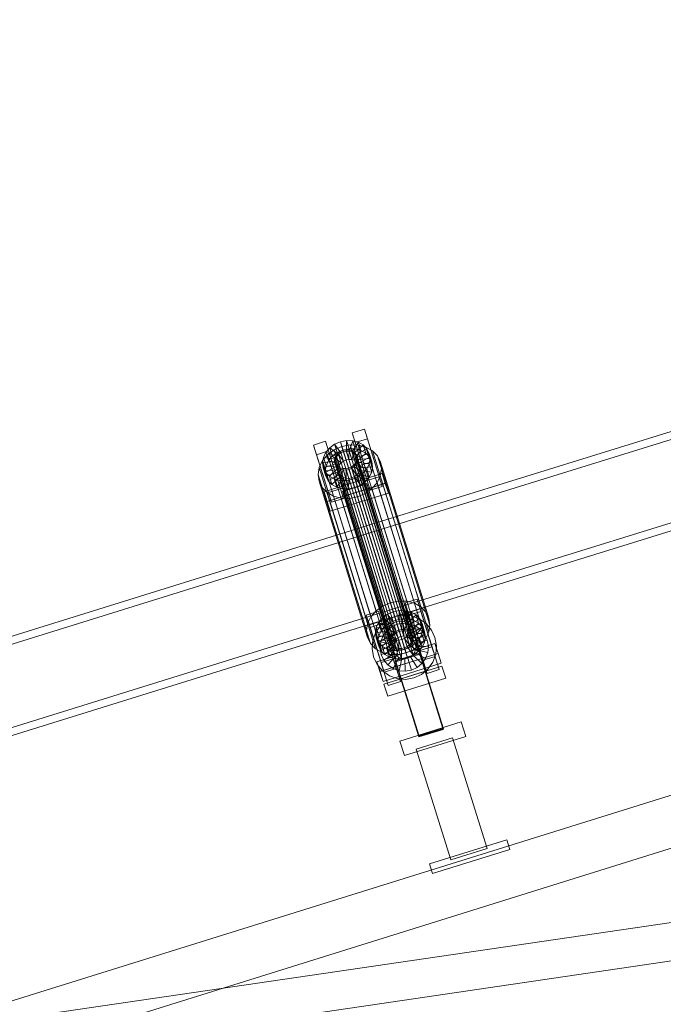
# Model space of a CAD drawing. Header units: millimetres. Extents: x -1970 to 61924, y -58230 to 6847.
# Tile 645 of 656: x 21695 to 22203, y 2329 to 3106. Entities that reach past the tile are written whole.
import ezdxf

# ---------------------------------------------------------------- set-up
doc = ezdxf.new("R2010")
doc.units = ezdxf.units.MM
doc.layers.add('COTAS_P', color=1, linetype='Continuous', lineweight=0)
doc.layers.add('lateral_C02', color=7, linetype='Continuous', lineweight=0)
doc.dimstyles.new('R19_100', dxfattribs={"dimtxt": 250, "dimasz": 150, "dimexe": 150, "dimexo": 80, "dimgap": 100, "dimtad": 1, "dimtih": 1, "dimtoh": 1, "dimdsep": 46, "dimcen": 0.09, "dimadec": 0, "dimazin": 0, "dimtfac": 1, "dimtdec": 4, "dimtofl": 0, "dimtmove": 0, "dimatfit": 3, "dimfxl": 1, "dimtolj": 1, "dimtzin": 0, "dimarcsym": 0})

# ---------------------------------------------------------------- blocks, each defined once
blk = doc.blocks.new('DIM_R26_4')
at = {"layer": 'COTAS_P'}
for p, q in [((15248.37, 1279.09), (24311.82, 4109.09)), ((24311.82, 4109.09), (24155.23, 4107.34)), ((24311.82, 4109.09), (24182.05, 4021.43)), ((24580.07, 3250), (24311.82, 4109.09)), ((15248.37, 1279.09), (15378.14, 1366.76)), ((15248.37, 1279.09), (15404.97, 1280.85)), ((15516.62, 420), (15248.37, 1279.09))]:
    blk.add_line(p, q, dxfattribs=at)
blk.add_text('9495 P', height=250, rotation=17.34062, dxfattribs=at).set_placement((19750.29, 2789.55))

msp = doc.modelspace()

# ---------------------------------------------------------------- linework, layer by layer
at = {"layer": 'lateral_C02'}
for p, q in [((22541.592, 2884.136), (21968.557, 2706.282)), ((21970.336, 2700.552), (22543.371, 2878.406)), ((21988.96, 2640.547), (22561.995, 2818.4)), ((22563.773, 2812.67), (21990.738, 2634.816)), ((21957.23, 2779.726), (21966.775, 2782.707)), ((21966.775, 2782.707), (21969.156, 2775.037)), ((21978.526, 2745.184), (21966.775, 2782.707)), ((21959.61, 2772.057), (21957.23, 2779.726)), ((21957.23, 2779.726), (21968.981, 2742.204)), ((21969.156, 2775.037), (21959.61, 2772.057)), ((21969.156, 2775.037), (21980.906, 2737.515)), ((21926.684, 2770.188), (21936.23, 2773.169)), ((21929.065, 2762.519), (21926.684, 2770.188)), ((21926.684, 2770.188), (21938.435, 2732.666)), ((21936.23, 2773.169), (21938.61, 2765.5)), ((21947.98, 2735.646), (21936.23, 2773.169)), ((21936.417, 2764.418), (21939.434, 2767.951)), ((21939.434, 2767.951), (21943.344, 2770.801)), ((21946.327, 2762.672), (21939.434, 2767.951)), ((21939.434, 2767.951), (21941.474, 2761.378)), ((21942.969, 2766.375), (21949.033, 2769.011)), ((21943.344, 2770.801), (21947.879, 2772.773)), ((21948.179, 2764.022), (21943.344, 2770.801)), ((21943.344, 2770.801), (21945.384, 2764.227)), ((21947.879, 2772.773), (21952.732, 2773.732)), ((21950.327, 2764.956), (21947.879, 2772.773)), ((21947.879, 2772.773), (21949.919, 2766.199)), ((21949.033, 2769.011), (21955.52, 2770.294)), ((21949.033, 2769.011), (21987.287, 2645.756)), ((21954.772, 2767.159), (21949.919, 2766.199)), ((21949.987, 2766.051), (21952.286, 2766.506)), ((21952.286, 2766.506), (21954.578, 2766.45)), ((21952.286, 2766.506), (21996.661, 2623.53)), ((21952.626, 2765.41), (21952.732, 2773.732)), ((21952.732, 2773.732), (21957.571, 2773.614)), ((21952.732, 2773.732), (21954.772, 2767.159)), ((21954.772, 2767.159), (21954.666, 2758.837)), ((21959.611, 2767.041), (21954.772, 2767.159)), ((21954.918, 2765.354), (21957.571, 2773.614)), ((21955.52, 2770.294), (21961.989, 2770.136)), ((21955.52, 2770.294), (21993.775, 2647.039)), ((21959.611, 2767.041), (21956.958, 2758.781)), ((21957.047, 2764.792), (21962.066, 2772.427)), ((21957.571, 2773.614), (21962.066, 2772.427)), ((21957.571, 2773.614), (21959.611, 2767.041)), ((21958.869, 2763.761), (21965.911, 2770.251)), ((21971.361, 2734.534), (21959.61, 2772.057)), ((21964.106, 2765.853), (21959.611, 2767.041)), ((21960.258, 2762.332), (21968.845, 2767.234)), ((21961.989, 2770.136), (21967.998, 2768.549)), ((21961.989, 2770.136), (22000.243, 2646.882)), ((21962.066, 2772.427), (21965.911, 2770.251)), ((21962.066, 2772.427), (21964.106, 2765.853)), ((21965.911, 2770.251), (21968.845, 2767.234)), ((21965.911, 2770.251), (21967.952, 2763.677)), ((21967.998, 2768.549), (21973.139, 2765.639)), ((21967.998, 2768.549), (22006.253, 2645.294)), ((21968.845, 2767.234), (21970.667, 2763.583)), ((21968.845, 2767.234), (21970.885, 2760.661)), ((21938.61, 2765.5), (21929.065, 2762.519)), ((21940.815, 2724.997), (21929.065, 2762.519)), ((21933.71, 2757.842), (21937.743, 2762.566)), ((21933.808, 2756.294), (21934.498, 2760.442)), ((21934.498, 2760.442), (21936.417, 2764.418)), ((21943.989, 2759.115), (21934.498, 2760.442)), ((21934.498, 2760.442), (21936.538, 2753.869)), ((21944.898, 2760.998), (21936.417, 2764.418)), ((21936.417, 2764.418), (21938.457, 2757.845)), ((21937.743, 2762.566), (21942.969, 2766.375)), ((21937.743, 2762.566), (21975.998, 2639.311)), ((21941.474, 2761.378), (21938.457, 2757.845)), ((21938.61, 2765.5), (21950.361, 2727.977)), ((21945.384, 2764.227), (21941.474, 2761.378)), ((21941.474, 2761.378), (21948.367, 2756.098)), ((21942.969, 2766.375), (21981.224, 2643.12)), ((21943.322, 2758.246), (21943.649, 2760.21)), ((21943.649, 2760.21), (21944.558, 2762.094)), ((21943.649, 2760.21), (21988.024, 2617.235)), ((21943.989, 2759.115), (21943.662, 2757.15)), ((21944.898, 2760.998), (21943.989, 2759.115)), ((21946.029, 2752.541), (21943.989, 2759.115)), ((21944.558, 2762.094), (21945.987, 2763.767)), ((21944.558, 2762.094), (21988.933, 2619.118)), ((21946.327, 2762.672), (21944.898, 2760.998)), ((21946.938, 2754.425), (21944.898, 2760.998)), ((21949.919, 2766.199), (21945.384, 2764.227)), ((21945.384, 2764.227), (21950.219, 2757.448)), ((21945.987, 2763.767), (21947.839, 2765.117)), ((21945.987, 2763.767), (21990.362, 2620.792)), ((21948.179, 2764.022), (21946.327, 2762.672)), ((21948.367, 2756.098), (21946.327, 2762.672)), ((21947.839, 2765.117), (21949.987, 2766.051)), ((21947.839, 2765.117), (21992.214, 2622.142)), ((21950.327, 2764.956), (21948.179, 2764.022)), ((21950.219, 2757.448), (21948.179, 2764.022)), ((21949.919, 2766.199), (21952.367, 2758.382)), ((21949.987, 2766.051), (21994.363, 2623.076)), ((21952.626, 2765.41), (21950.327, 2764.956)), ((21952.367, 2758.382), (21950.327, 2764.956)), ((21952.367, 2758.382), (21954.666, 2758.837)), ((21954.918, 2765.354), (21952.626, 2765.41)), ((21954.666, 2758.837), (21952.626, 2765.41)), ((21954.578, 2766.45), (21956.707, 2765.887)), ((21954.578, 2766.45), (21998.953, 2623.475)), ((21954.666, 2758.837), (21956.958, 2758.781)), ((21957.047, 2764.792), (21954.918, 2765.354)), ((21956.958, 2758.781), (21954.918, 2765.354)), ((21956.707, 2765.887), (21958.529, 2764.857)), ((21956.707, 2765.887), (22001.083, 2622.912)), ((21956.958, 2758.781), (21959.087, 2758.218)), ((21958.869, 2763.761), (21957.047, 2764.792)), ((21959.087, 2758.218), (21957.047, 2764.792)), ((21958.529, 2764.857), (21959.918, 2763.428)), ((21958.529, 2764.857), (22002.904, 2621.881)), ((21960.258, 2762.332), (21958.869, 2763.761)), ((21960.909, 2757.187), (21958.869, 2763.761)), ((21964.106, 2765.853), (21959.087, 2758.218)), ((21959.918, 2763.428), (21960.781, 2761.698)), ((21959.918, 2763.428), (22004.294, 2620.452)), ((21961.121, 2760.603), (21960.258, 2762.332)), ((21962.299, 2755.759), (21960.258, 2762.332)), ((21961.059, 2759.786), (21960.732, 2757.821)), ((21960.781, 2761.698), (21961.059, 2759.786)), ((22005.157, 2618.723), (21960.781, 2761.698)), ((21967.952, 2763.677), (21960.909, 2757.187)), ((21961.059, 2759.786), (22005.434, 2616.811)), ((21970.667, 2763.583), (21961.121, 2760.603)), ((21961.121, 2760.603), (21963.162, 2754.029)), ((21961.399, 2758.69), (21961.121, 2760.603)), ((21961.399, 2758.69), (21971.253, 2759.546)), ((21970.885, 2760.661), (21962.299, 2755.759)), ((21967.952, 2763.677), (21964.106, 2765.853)), ((21970.885, 2760.661), (21967.952, 2763.677)), ((21971.253, 2759.546), (21970.563, 2755.398)), ((21972.707, 2757.01), (21970.667, 2763.583)), ((21970.667, 2763.583), (21971.253, 2759.546)), ((21972.707, 2757.01), (21970.885, 2760.661)), ((21971.253, 2759.546), (21973.293, 2752.972)), ((21973.139, 2765.639), (21977.061, 2761.607)), ((21973.139, 2765.639), (22011.394, 2642.385)), ((21977.061, 2761.607), (21979.496, 2756.726)), ((21977.061, 2761.607), (22015.316, 2638.352)), ((21930.222, 2746.982), (21931.144, 2752.527)), ((21931.144, 2752.527), (21933.71, 2757.842)), ((21931.144, 2752.527), (21969.399, 2629.272)), ((21933.71, 2757.842), (21971.964, 2634.588)), ((21943.662, 2757.15), (21933.808, 2756.294)), ((21933.808, 2756.294), (21935.848, 2749.721)), ((21934.394, 2752.257), (21933.808, 2756.294)), ((21943.939, 2755.238), (21934.394, 2752.257)), ((21934.394, 2752.257), (21936.434, 2745.684)), ((21936.216, 2748.606), (21934.394, 2752.257)), ((21936.538, 2753.869), (21935.848, 2749.721)), ((21944.802, 2753.508), (21936.216, 2748.606)), ((21938.457, 2757.845), (21936.538, 2753.869)), ((21936.538, 2753.869), (21946.029, 2752.541)), ((21938.457, 2757.845), (21946.938, 2754.425)), ((21946.192, 2752.079), (21939.149, 2745.59)), ((21948.014, 2751.049), (21942.995, 2743.413)), ((21943.599, 2756.333), (21943.322, 2758.246)), ((21943.322, 2758.246), (21987.697, 2615.27)), ((21944.462, 2754.604), (21943.599, 2756.333)), ((21943.599, 2756.333), (21987.975, 2613.358)), ((21945.702, 2750.576), (21943.662, 2757.15)), ((21943.662, 2757.15), (21943.939, 2755.238)), ((21945.98, 2748.664), (21943.939, 2755.238)), ((21943.939, 2755.238), (21944.802, 2753.508)), ((21945.852, 2753.175), (21944.462, 2754.604)), ((21944.462, 2754.604), (21988.838, 2611.628)), ((21946.843, 2746.935), (21944.802, 2753.508)), ((21944.802, 2753.508), (21946.192, 2752.079)), ((21945.702, 2750.576), (21946.029, 2752.541)), ((21947.674, 2752.144), (21945.852, 2753.175)), ((21945.852, 2753.175), (21990.227, 2610.2)), ((21946.029, 2752.541), (21946.938, 2754.425)), ((21948.232, 2745.506), (21946.192, 2752.079)), ((21946.192, 2752.079), (21948.014, 2751.049)), ((21946.938, 2754.425), (21948.367, 2756.098)), ((21949.803, 2751.582), (21947.674, 2752.144)), ((21947.674, 2752.144), (21992.049, 2609.169)), ((21950.054, 2744.475), (21948.014, 2751.049)), ((21948.014, 2751.049), (21950.143, 2750.486)), ((21948.367, 2756.098), (21950.219, 2757.448)), ((21952.095, 2751.526), (21949.803, 2751.582)), ((21949.803, 2751.582), (21994.178, 2608.606)), ((21950.219, 2757.448), (21952.367, 2758.382)), ((21954.394, 2751.98), (21952.095, 2751.526)), ((21952.095, 2751.526), (21996.471, 2608.55)), ((21956.542, 2752.914), (21954.394, 2751.98)), ((21954.394, 2751.98), (21998.769, 2609.005)), ((21954.734, 2750.885), (21956.882, 2751.819)), ((21958.394, 2754.264), (21956.542, 2752.914)), ((21956.542, 2752.914), (22000.918, 2609.939)), ((21956.882, 2751.819), (21958.734, 2753.168)), ((21956.882, 2751.819), (21961.717, 2745.039)), ((21958.922, 2745.245), (21956.882, 2751.819)), ((21959.823, 2755.938), (21958.394, 2754.264)), ((21958.394, 2754.264), (22002.769, 2611.289)), ((21958.734, 2753.168), (21960.163, 2754.842)), ((21958.734, 2753.168), (21965.627, 2747.889)), ((21960.774, 2746.595), (21958.734, 2753.168)), ((21959.087, 2758.218), (21960.909, 2757.187)), ((21960.732, 2757.821), (21959.823, 2755.938)), ((21959.823, 2755.938), (22004.198, 2612.962)), ((21960.163, 2754.842), (21961.072, 2756.725)), ((21960.163, 2754.842), (21968.644, 2751.422)), ((21962.203, 2748.269), (21960.163, 2754.842)), ((21960.732, 2757.821), (22005.107, 2614.846)), ((21960.909, 2757.187), (21962.299, 2755.759)), ((21961.072, 2756.725), (21961.399, 2758.69)), ((21961.072, 2756.725), (21970.563, 2755.398)), ((21963.112, 2750.152), (21961.072, 2756.725)), ((21963.439, 2752.117), (21961.399, 2758.69)), ((21962.299, 2755.759), (21963.162, 2754.029)), ((21963.439, 2752.117), (21963.112, 2750.152)), ((21963.162, 2754.029), (21972.707, 2757.01)), ((21963.162, 2754.029), (21963.439, 2752.117)), ((21973.293, 2752.972), (21963.439, 2752.117)), ((21968.644, 2751.422), (21965.627, 2747.889)), ((21970.563, 2755.398), (21968.644, 2751.422)), ((21968.644, 2751.422), (21970.684, 2744.848)), ((21970.563, 2755.398), (21972.603, 2748.825)), ((21972.603, 2748.825), (21973.293, 2752.972)), ((21973.293, 2752.972), (21972.707, 2757.01)), ((21980.279, 2751.329), (21979.357, 2745.784)), ((21979.496, 2756.726), (21980.279, 2751.329)), ((22017.751, 2633.471), (21979.496, 2756.726)), ((21980.279, 2751.329), (22018.534, 2628.074)), ((21931.005, 2741.585), (21930.222, 2746.982)), ((21930.222, 2746.982), (21968.477, 2623.727)), ((21935.082, 2733.335), (21980.9, 2747.642)), ((21935.848, 2749.721), (21945.702, 2750.576)), ((21935.848, 2749.721), (21936.434, 2745.684)), ((21936.216, 2748.606), (21938.256, 2742.032)), ((21939.149, 2745.59), (21936.216, 2748.606)), ((21936.434, 2745.684), (21945.98, 2748.664)), ((21936.434, 2745.684), (21938.256, 2742.032)), ((21938.256, 2742.032), (21946.843, 2746.935)), ((21939.149, 2745.59), (21941.19, 2739.016)), ((21942.995, 2743.413), (21939.149, 2745.59)), ((21941.19, 2739.016), (21948.232, 2745.506)), ((21942.995, 2743.413), (21945.035, 2736.84)), ((21947.49, 2742.226), (21942.995, 2743.413)), ((21945.035, 2736.84), (21950.054, 2744.475)), ((21945.98, 2748.664), (21945.702, 2750.576)), ((21946.843, 2746.935), (21945.98, 2748.664)), ((21948.232, 2745.506), (21946.843, 2746.935)), ((21950.143, 2750.486), (21947.49, 2742.226)), ((21950.054, 2744.475), (21948.232, 2745.506)), ((21949.531, 2735.652), (21952.183, 2743.912)), ((21952.183, 2743.912), (21950.054, 2744.475)), ((21952.183, 2743.912), (21950.143, 2750.486)), ((21950.143, 2750.486), (21952.435, 2750.43)), ((21954.475, 2743.857), (21952.183, 2743.912)), ((21952.435, 2750.43), (21952.329, 2742.108)), ((21952.435, 2750.43), (21954.734, 2750.885)), ((21954.475, 2743.857), (21952.435, 2750.43)), ((21954.369, 2735.534), (21954.475, 2743.857)), ((21956.774, 2744.311), (21954.475, 2743.857)), ((21954.734, 2750.885), (21957.182, 2743.067)), ((21956.774, 2744.311), (21954.734, 2750.885)), ((21958.922, 2745.245), (21956.774, 2744.311)), ((21959.222, 2736.494), (21956.774, 2744.311)), ((21961.717, 2745.039), (21957.182, 2743.067)), ((21960.774, 2746.595), (21958.922, 2745.245)), ((21963.757, 2738.466), (21958.922, 2745.245)), ((21962.203, 2748.269), (21960.774, 2746.595)), ((21967.667, 2741.315), (21960.774, 2746.595)), ((21965.627, 2747.889), (21961.717, 2745.039)), ((21961.717, 2745.039), (21963.757, 2738.466)), ((21963.112, 2750.152), (21962.203, 2748.269)), ((21970.684, 2744.848), (21962.203, 2748.269)), ((21972.603, 2748.825), (21963.112, 2750.152)), ((21965.627, 2747.889), (21967.667, 2741.315)), ((21967.667, 2741.315), (21970.684, 2744.848)), ((21978.526, 2745.184), (21968.981, 2742.204)), ((21970.684, 2744.848), (21972.603, 2748.825)), ((21979.357, 2745.784), (21976.792, 2740.468)), ((21980.906, 2737.515), (21978.526, 2745.184)), ((21979.357, 2745.784), (22017.612, 2622.529)), ((21980.9, 2747.642), (21983.28, 2739.972)), ((21983.348, 2739.824), (21980.9, 2747.642)), ((21933.441, 2736.704), (21931.005, 2741.585)), ((21931.005, 2741.585), (21969.26, 2618.33)), ((21937.362, 2732.671), (21933.441, 2736.704)), ((21933.441, 2736.704), (21971.695, 2613.449)), ((21983.28, 2739.972), (21937.462, 2725.666)), ((21983.348, 2739.824), (21937.53, 2725.518)), ((21938.256, 2742.032), (21941.19, 2739.016)), ((21947.98, 2735.646), (21938.435, 2732.666)), ((21941.19, 2739.016), (21945.035, 2736.84)), ((21945.035, 2736.84), (21949.531, 2735.652)), ((21947.49, 2742.226), (21949.531, 2735.652)), ((21952.329, 2742.108), (21947.49, 2742.226)), ((21950.361, 2727.977), (21947.98, 2735.646)), ((21949.531, 2735.652), (21954.369, 2735.534)), ((21949.598, 2733.795), (21968.689, 2739.756)), ((21968.764, 2739.513), (21949.674, 2733.552)), ((21957.182, 2743.067), (21952.329, 2742.108)), ((21952.329, 2742.108), (21954.369, 2735.534)), ((21954.369, 2735.534), (21959.222, 2736.494)), ((21957.182, 2743.067), (21959.222, 2736.494)), ((21959.222, 2736.494), (21963.757, 2738.466)), ((21963.757, 2738.466), (21967.667, 2741.315)), ((21972.758, 2735.745), (21967.532, 2731.936)), ((21968.689, 2739.756), (21968.764, 2739.513)), ((22029.081, 2546.351), (21968.689, 2739.756)), ((21968.764, 2739.513), (22029.157, 2546.108)), ((21968.981, 2742.204), (21971.361, 2734.534)), ((21971.361, 2734.534), (21980.906, 2737.515)), ((21976.792, 2740.468), (21972.758, 2735.745)), ((21972.758, 2735.745), (22011.013, 2612.491)), ((21976.792, 2740.468), (22015.046, 2617.214)), ((21983.28, 2739.972), (21985.728, 2732.155)), ((21985.728, 2732.155), (21983.348, 2739.824)), ((21937.462, 2725.666), (21935.082, 2733.335)), ((21935.082, 2733.335), (21937.53, 2725.518)), ((21942.503, 2729.762), (21937.362, 2732.671)), ((21937.362, 2732.671), (21975.617, 2609.417)), ((21938.435, 2732.666), (21940.815, 2724.997)), ((21939.91, 2717.849), (21985.728, 2732.155)), ((21940.815, 2724.997), (21950.361, 2727.977)), ((21948.513, 2728.175), (21942.503, 2729.762)), ((21942.503, 2729.762), (21980.758, 2606.508)), ((21954.982, 2728.017), (21948.513, 2728.175)), ((21948.513, 2728.175), (21986.768, 2604.92)), ((21949.674, 2733.552), (21949.598, 2733.795)), ((22009.991, 2540.39), (21949.598, 2733.795)), ((22010.066, 2540.147), (21949.674, 2733.552)), ((21961.469, 2729.3), (21954.982, 2728.017)), ((21954.982, 2728.017), (21993.236, 2604.762)), ((21967.532, 2731.936), (21961.469, 2729.3)), ((21961.469, 2729.3), (21999.723, 2606.045)), ((21967.532, 2731.936), (22005.787, 2608.681)), ((21939.91, 2717.849), (21937.462, 2725.666)), ((21937.53, 2725.518), (21939.91, 2717.849)), ((21968.557, 2706.282), (21032.6, 2415.788)), ((21988.96, 2640.547), (21968.557, 2706.282)), ((21968.557, 2706.282), (21970.336, 2700.552)), ((21034.379, 2410.057), (21970.336, 2700.552)), ((21970.336, 2700.552), (21990.738, 2634.816)), ((21630.207, 2313.212), (22775.666, 2670.874)), ((21981.224, 2643.12), (21975.998, 2639.311)), ((21987.287, 2645.756), (21981.224, 2643.12)), ((21993.775, 2647.039), (21987.287, 2645.756)), ((22000.243, 2646.882), (21993.775, 2647.039)), ((21998.885, 2645.515), (22008.431, 2648.496)), ((22001.265, 2637.846), (21998.885, 2645.515)), ((21998.885, 2645.515), (22010.636, 2607.993)), ((22006.253, 2645.294), (22000.243, 2646.882)), ((22011.394, 2642.385), (22006.253, 2645.294)), ((22008.431, 2648.496), (22010.811, 2640.827)), ((22020.181, 2610.974), (22008.431, 2648.496)), ((22015.316, 2638.352), (22011.394, 2642.385)), ((21053.003, 2350.052), (21988.96, 2640.547)), ((21990.738, 2634.816), (21054.781, 2344.322)), ((21968.34, 2635.978), (21977.885, 2638.958)), ((21970.72, 2628.309), (21968.34, 2635.978)), ((21968.34, 2635.978), (21980.09, 2598.455)), ((21971.964, 2634.588), (21969.399, 2629.272)), ((21975.998, 2639.311), (21971.964, 2634.588)), ((21977.885, 2638.958), (21980.265, 2631.289)), ((21989.636, 2601.436), (21977.885, 2638.958)), ((21981.089, 2633.741), (21984.999, 2636.59)), ((21984.721, 2632.031), (21990.738, 2634.816)), ((21984.999, 2636.59), (21989.534, 2638.562)), ((21989.834, 2629.811), (21984.999, 2636.59)), ((21984.999, 2636.59), (21987.039, 2630.017)), ((21989.534, 2638.562), (21994.387, 2639.522)), ((21991.982, 2630.745), (21989.534, 2638.562)), ((21989.534, 2638.562), (21991.575, 2631.989)), ((21990.738, 2634.816), (21997.272, 2635.949)), ((21994.281, 2631.2), (21994.387, 2639.522)), ((21994.387, 2639.522), (21999.226, 2639.404)), ((21994.387, 2639.522), (21996.427, 2632.948)), ((21996.573, 2631.144), (21999.226, 2639.404)), ((21997.272, 2635.949), (22003.875, 2635.353)), ((21998.702, 2630.581), (22003.721, 2638.216)), ((21999.226, 2639.404), (22003.721, 2638.216)), ((21999.226, 2639.404), (22001.266, 2632.83)), ((22000.524, 2629.55), (22007.567, 2636.04)), ((22010.811, 2640.827), (22001.265, 2637.846)), ((22013.016, 2600.324), (22001.265, 2637.846)), ((22001.954, 2635.804), (22011.499, 2638.784)), ((22001.954, 2635.804), (22016.26, 2589.985)), ((22003.721, 2638.216), (22007.567, 2636.04)), ((22003.721, 2638.216), (22005.761, 2631.643)), ((22003.875, 2635.353), (22010.1, 2633.068)), ((22007.567, 2636.04), (22010.5, 2633.024)), ((22007.567, 2636.04), (22009.607, 2629.467)), ((22010.811, 2640.827), (22022.561, 2603.304)), ((22025.806, 2592.966), (22011.499, 2638.784)), ((22017.751, 2633.471), (22015.316, 2638.352)), ((21642.129, 2275.03), (22787.589, 2632.692)), ((21969.399, 2629.272), (21968.477, 2623.727)), ((21980.265, 2631.289), (21970.72, 2628.309)), ((21982.47, 2590.786), (21970.72, 2628.309)), ((21971.408, 2626.266), (21980.954, 2629.247)), ((21975.812, 2622.362), (21979.63, 2627.783)), ((21976.153, 2626.232), (21978.072, 2630.208)), ((21978.072, 2630.208), (21981.089, 2633.741)), ((21986.553, 2626.788), (21978.072, 2630.208)), ((21978.072, 2630.208), (21980.112, 2623.634)), ((21979.63, 2627.783), (21984.721, 2632.031)), ((21983.129, 2627.167), (21980.112, 2623.634)), ((21980.265, 2631.289), (21992.016, 2593.767)), ((21995.26, 2583.428), (21980.954, 2629.247)), ((21987.982, 2628.461), (21981.089, 2633.741)), ((21981.089, 2633.741), (21983.129, 2627.167)), ((21987.039, 2630.017), (21983.129, 2627.167)), ((21983.129, 2627.167), (21990.022, 2621.888)), ((21984.336, 2623.446), (21988.145, 2626.623)), ((21986.553, 2626.788), (21985.644, 2624.904)), ((21987.982, 2628.461), (21986.553, 2626.788)), ((21988.593, 2620.214), (21986.553, 2626.788)), ((21991.575, 2631.989), (21987.039, 2630.017)), ((21987.039, 2630.017), (21991.874, 2623.237)), ((21989.834, 2629.811), (21987.982, 2628.461)), ((21990.022, 2621.888), (21987.982, 2628.461)), ((21988.145, 2626.623), (21992.646, 2628.707)), ((21993.494, 2618.175), (21988.145, 2626.623)), ((21991.982, 2630.745), (21989.834, 2629.811)), ((21991.874, 2623.237), (21989.834, 2629.811)), ((21996.427, 2632.948), (21991.575, 2631.989)), ((21991.575, 2631.989), (21994.023, 2624.171)), ((21994.281, 2631.2), (21991.982, 2630.745)), ((21994.023, 2624.171), (21991.982, 2630.745)), ((21992.646, 2628.707), (21997.533, 2629.555)), ((21995.626, 2619.162), (21992.646, 2628.707)), ((21996.573, 2631.144), (21994.281, 2631.2)), ((21996.321, 2624.626), (21994.281, 2631.2)), ((21996.427, 2632.948), (21996.321, 2624.626)), ((22001.266, 2632.83), (21996.427, 2632.948)), ((21998.702, 2630.581), (21996.573, 2631.144)), ((21998.613, 2624.57), (21996.573, 2631.144)), ((21997.941, 2619.563), (21997.533, 2629.555)), ((21997.533, 2629.555), (22002.473, 2629.109)), ((22001.266, 2632.83), (21998.613, 2624.57)), ((22000.524, 2629.55), (21998.702, 2630.581)), ((22000.743, 2624.008), (21998.702, 2630.581)), ((22000.281, 2619.352), (22002.473, 2629.109)), ((22001.914, 2628.122), (22000.524, 2629.55)), ((22002.564, 2622.977), (22000.524, 2629.55)), ((22005.761, 2631.643), (22000.743, 2624.008)), ((22005.761, 2631.643), (22001.266, 2632.83)), ((22001.914, 2628.122), (22010.5, 2633.024)), ((22002.776, 2626.392), (22001.914, 2628.122)), ((22003.954, 2621.548), (22001.914, 2628.122)), ((22002.473, 2629.109), (22007.129, 2627.399)), ((22002.487, 2618.542), (22007.129, 2627.399)), ((22009.607, 2629.467), (22002.564, 2622.977)), ((22012.322, 2629.373), (22002.776, 2626.392)), ((22009.607, 2629.467), (22005.761, 2631.643)), ((22007.129, 2627.399), (22011.184, 2624.543)), ((22012.54, 2626.45), (22009.607, 2629.467)), ((22010.1, 2633.068), (22015.521, 2629.25)), ((22010.5, 2633.024), (22012.322, 2629.373)), ((22010.5, 2633.024), (22012.54, 2626.45)), ((22014.362, 2622.799), (22012.322, 2629.373)), ((22012.322, 2629.373), (22012.908, 2625.335)), ((22015.521, 2629.25), (22019.769, 2624.158)), ((22017.612, 2622.529), (22018.534, 2628.074)), ((22018.534, 2628.074), (22017.751, 2633.471)), ((21968.477, 2623.727), (21969.26, 2618.33)), ((21971.408, 2626.266), (21985.715, 2580.448)), ((21973.526, 2616.137), (21975.812, 2622.362)), ((21975.463, 2622.084), (21976.153, 2626.232)), ((21985.317, 2622.939), (21975.463, 2622.084)), ((21975.463, 2622.084), (21977.504, 2615.51)), ((21976.049, 2618.047), (21975.463, 2622.084)), ((21985.595, 2621.027), (21976.049, 2618.047)), ((21985.644, 2624.904), (21976.153, 2626.232)), ((21976.153, 2626.232), (21978.194, 2619.658)), ((21978.194, 2619.658), (21977.504, 2615.51)), ((21986.458, 2619.298), (21977.871, 2614.395)), ((21980.112, 2623.634), (21978.194, 2619.658)), ((21978.194, 2619.658), (21987.684, 2618.331)), ((21979.771, 2614.735), (21981.48, 2619.391)), ((21980.112, 2623.634), (21988.593, 2620.214)), ((21981.48, 2619.391), (21984.336, 2623.446)), ((21990.337, 2614.749), (21981.48, 2619.391)), ((21991.69, 2616.669), (21984.336, 2623.446)), ((21985.644, 2624.904), (21985.317, 2622.939)), ((21987.357, 2616.366), (21985.317, 2622.939)), ((21985.317, 2622.939), (21985.595, 2621.027)), ((21987.635, 2614.454), (21985.595, 2621.027)), ((21985.595, 2621.027), (21986.458, 2619.298)), ((21987.684, 2618.331), (21985.644, 2624.904)), ((21988.498, 2612.724), (21986.458, 2619.298)), ((21986.458, 2619.298), (21987.847, 2617.869)), ((21987.684, 2618.331), (21988.593, 2620.214)), ((21988.933, 2619.118), (21988.024, 2617.235)), ((21988.593, 2620.214), (21990.022, 2621.888)), ((21990.362, 2620.792), (21988.933, 2619.118)), ((21990.022, 2621.888), (21991.874, 2623.237)), ((21992.214, 2622.142), (21990.362, 2620.792)), ((21991.874, 2623.237), (21994.023, 2624.171)), ((21994.363, 2623.076), (21992.214, 2622.142)), ((21993.494, 2618.175), (21995.626, 2619.162)), ((21994.023, 2624.171), (21996.321, 2624.626)), ((21996.661, 2623.53), (21994.363, 2623.076)), ((21995.626, 2619.162), (21997.941, 2619.563)), ((21996.321, 2624.626), (21998.613, 2624.57)), ((21998.953, 2623.475), (21996.661, 2623.53)), ((21997.941, 2619.563), (22000.281, 2619.352)), ((21998.537, 2617.608), (22000.389, 2618.958)), ((21998.613, 2624.57), (22000.743, 2624.008)), ((22001.083, 2622.912), (21998.953, 2623.475)), ((22000.281, 2619.352), (22002.487, 2618.542)), ((22000.389, 2618.958), (22001.818, 2620.632)), ((22000.389, 2618.958), (22007.282, 2613.678)), ((22002.429, 2612.384), (22000.389, 2618.958)), ((22000.743, 2624.008), (22002.564, 2622.977)), ((22002.904, 2621.881), (22001.083, 2622.912)), ((22001.818, 2620.632), (22002.727, 2622.515)), ((22001.818, 2620.632), (22010.299, 2617.212)), ((22003.858, 2614.058), (22001.818, 2620.632)), ((22002.564, 2622.977), (22003.954, 2621.548)), ((22002.727, 2622.515), (22003.054, 2624.48)), ((22002.727, 2622.515), (22012.218, 2621.188)), ((22004.767, 2615.941), (22002.727, 2622.515)), ((22002.776, 2626.392), (22004.817, 2619.818)), ((22003.054, 2624.48), (22002.776, 2626.392)), ((22004.294, 2620.452), (22002.904, 2621.881)), ((22003.054, 2624.48), (22012.908, 2625.335)), ((22005.094, 2617.906), (22003.054, 2624.48)), ((22012.54, 2626.45), (22003.954, 2621.548)), ((22003.954, 2621.548), (22004.817, 2619.818)), ((22005.157, 2618.723), (22004.294, 2620.452)), ((22004.408, 2617.189), (22011.184, 2624.543)), ((22004.817, 2619.818), (22014.362, 2622.799)), ((22004.817, 2619.818), (22005.094, 2617.906)), ((22005.913, 2615.385), (22014.362, 2620.735)), ((22012.218, 2621.188), (22010.299, 2617.212)), ((22011.184, 2624.543), (22014.362, 2620.735)), ((22012.908, 2625.335), (22012.218, 2621.188)), ((22012.218, 2621.188), (22014.258, 2614.614)), ((22014.362, 2622.799), (22012.54, 2626.45)), ((22012.908, 2625.335), (22014.948, 2618.762)), ((22014.948, 2618.762), (22014.362, 2622.799)), ((22014.362, 2620.735), (22016.445, 2616.234)), ((22015.046, 2617.214), (22017.612, 2622.529)), ((22019.769, 2624.158), (22022.554, 2618.141)), ((21969.26, 2618.33), (21971.695, 2613.449)), ((21971.695, 2613.449), (21975.617, 2609.417)), ((21972.93, 2609.533), (21973.526, 2616.137)), ((21976.049, 2618.047), (21978.089, 2611.473)), ((21977.871, 2614.395), (21976.049, 2618.047)), ((21976.737, 2599.125), (22022.555, 2613.431)), ((21977.504, 2615.51), (21987.357, 2616.366)), ((21977.504, 2615.51), (21978.089, 2611.473)), ((21977.871, 2614.395), (21979.911, 2607.822)), ((21980.805, 2611.379), (21977.871, 2614.395)), ((21978.089, 2611.473), (21987.635, 2614.454)), ((21978.089, 2611.473), (21979.911, 2607.822)), ((21979.325, 2609.795), (21979.771, 2614.735)), ((21989.528, 2612.543), (21979.771, 2614.735)), ((21979.911, 2607.822), (21988.498, 2612.724)), ((21987.847, 2617.869), (21980.805, 2611.379)), ((21980.805, 2611.379), (21982.845, 2604.805)), ((21984.65, 2609.203), (21980.805, 2611.379)), ((21982.845, 2604.805), (21989.887, 2611.295)), ((21989.669, 2616.838), (21984.65, 2609.203)), ((21987.357, 2616.366), (21987.684, 2618.331)), ((21987.635, 2614.454), (21987.357, 2616.366)), ((21988.498, 2612.724), (21987.635, 2614.454)), ((21988.024, 2617.235), (21987.697, 2615.27)), ((21987.697, 2615.27), (21987.975, 2613.358)), ((21989.887, 2611.295), (21987.847, 2617.869)), ((21987.847, 2617.869), (21989.669, 2616.838)), ((21987.975, 2613.358), (21988.838, 2611.628)), ((21989.887, 2611.295), (21988.498, 2612.724)), ((21988.838, 2611.628), (21990.227, 2610.2)), ((21991.798, 2616.275), (21989.145, 2608.015)), ((21989.316, 2610.203), (21989.528, 2612.543)), ((21989.528, 2612.543), (21990.337, 2614.749)), ((21991.709, 2610.264), (21989.669, 2616.838)), ((21989.669, 2616.838), (21991.798, 2616.275)), ((21991.709, 2610.264), (21989.887, 2611.295)), ((21990.337, 2614.749), (21991.69, 2616.669)), ((21991.69, 2616.669), (21993.494, 2618.175)), ((21993.838, 2609.702), (21991.798, 2616.275)), ((21991.798, 2616.275), (21994.09, 2616.22)), ((21994.09, 2616.22), (21993.984, 2607.897)), ((21994.09, 2616.22), (21996.389, 2616.674)), ((21996.13, 2609.646), (21994.09, 2616.22)), ((21996.389, 2616.674), (21998.537, 2617.608)), ((21996.389, 2616.674), (21998.837, 2608.857)), ((21998.429, 2610.101), (21996.389, 2616.674)), ((21998.537, 2617.608), (22003.372, 2610.829)), ((22000.577, 2611.035), (21998.537, 2617.608)), ((22002.429, 2612.384), (22000.577, 2611.035)), ((22000.918, 2609.939), (22002.769, 2611.289)), ((22003.858, 2614.058), (22002.429, 2612.384)), ((22009.322, 2607.105), (22002.429, 2612.384)), ((22002.487, 2618.542), (22004.408, 2617.189)), ((22002.769, 2611.289), (22004.198, 2612.962)), ((22007.282, 2613.678), (22003.372, 2610.829)), ((22004.767, 2615.941), (22003.858, 2614.058)), ((22012.339, 2610.638), (22003.858, 2614.058)), ((22004.198, 2612.962), (22005.107, 2614.846)), ((22004.408, 2617.189), (22005.913, 2615.385)), ((22005.094, 2617.906), (22004.767, 2615.941)), ((22014.258, 2614.614), (22004.767, 2615.941)), ((22014.948, 2618.762), (22005.094, 2617.906)), ((22005.107, 2614.846), (22005.434, 2616.811)), ((22005.434, 2616.811), (22005.157, 2618.723)), ((22005.787, 2608.681), (22011.013, 2612.491)), ((22005.913, 2615.385), (22006.9, 2613.253)), ((22016.445, 2616.234), (22006.9, 2613.253)), ((22006.9, 2613.253), (22007.301, 2610.938)), ((22010.299, 2617.212), (22007.282, 2613.678)), ((22007.282, 2613.678), (22009.322, 2607.105)), ((22007.301, 2610.938), (22017.293, 2611.347)), ((22010.299, 2617.212), (22012.339, 2610.638)), ((22011.013, 2612.491), (22015.046, 2617.214)), ((22012.339, 2610.638), (22014.258, 2614.614)), ((22014.258, 2614.614), (22014.948, 2618.762)), ((22016.445, 2616.234), (22017.293, 2611.347)), ((22017.293, 2611.347), (22016.847, 2606.407)), ((22022.554, 2618.141), (22023.688, 2611.608)), ((22022.555, 2613.431), (22024.935, 2605.762)), ((22025.003, 2605.614), (22022.555, 2613.431)), ((22023.688, 2611.608), (22023.091, 2605.004)), ((21974.063, 2603), (21972.93, 2609.533)), ((21975.617, 2609.417), (21980.758, 2606.508)), ((22024.935, 2605.762), (21979.117, 2591.455)), ((22025.003, 2605.614), (21979.185, 2591.307)), ((21989.316, 2610.203), (21979.325, 2609.795)), ((21980.172, 2604.908), (21979.325, 2609.795)), ((21979.911, 2607.822), (21982.845, 2604.805)), ((21989.718, 2607.888), (21980.172, 2604.908)), ((21982.256, 2600.406), (21980.172, 2604.908)), ((21980.758, 2606.508), (21986.768, 2604.92)), ((21990.705, 2605.756), (21982.256, 2600.406)), ((21982.845, 2604.805), (21986.69, 2602.629)), ((21984.65, 2609.203), (21986.69, 2602.629)), ((21989.145, 2608.015), (21984.65, 2609.203)), ((21992.21, 2603.952), (21985.434, 2596.598)), ((21986.69, 2602.629), (21991.709, 2610.264)), ((21986.768, 2604.92), (21993.236, 2604.762)), ((21989.145, 2608.015), (21991.186, 2601.442)), ((21993.984, 2607.897), (21989.145, 2608.015)), ((21989.718, 2607.888), (21989.316, 2610.203)), ((21990.705, 2605.756), (21989.718, 2607.888)), ((21990.227, 2610.2), (21992.049, 2609.169)), ((21992.21, 2603.952), (21990.705, 2605.756)), ((21991.167, 2599.859), (22010.258, 2605.821)), ((21991.186, 2601.442), (21993.838, 2609.702)), ((22010.505, 2605.028), (21991.415, 2599.066)), ((21993.838, 2609.702), (21991.709, 2610.264)), ((21992.049, 2609.169), (21994.178, 2608.606)), ((21994.131, 2602.599), (21992.21, 2603.952)), ((21993.236, 2604.762), (21999.723, 2606.045)), ((21996.13, 2609.646), (21993.838, 2609.702)), ((21998.837, 2608.857), (21993.984, 2607.897)), ((21993.984, 2607.897), (21996.025, 2601.324)), ((21994.178, 2608.606), (21996.471, 2608.55)), ((21996.025, 2601.324), (21996.13, 2609.646)), ((21998.429, 2610.101), (21996.13, 2609.646)), ((21996.471, 2608.55), (21998.769, 2609.005)), ((22000.577, 2611.035), (21998.429, 2610.101)), ((22000.877, 2602.283), (21998.429, 2610.101)), ((21998.769, 2609.005), (22000.918, 2609.939)), ((22003.372, 2610.829), (21998.837, 2608.857)), ((21998.837, 2608.857), (22000.877, 2602.283)), ((21999.723, 2606.045), (22005.787, 2608.681)), ((22005.413, 2604.255), (22000.577, 2611.035)), ((22000.877, 2602.283), (22005.413, 2604.255)), ((22004.927, 2604.472), (22003.123, 2602.967)), ((22003.372, 2610.829), (22005.413, 2604.255)), ((22006.28, 2606.393), (22004.927, 2604.472)), ((22004.927, 2604.472), (22012.281, 2597.695)), ((22005.413, 2604.255), (22009.322, 2607.105)), ((22007.09, 2608.598), (22006.28, 2606.393)), ((22006.28, 2606.393), (22015.138, 2601.751)), ((22007.301, 2610.938), (22007.09, 2608.598)), ((22007.09, 2608.598), (22016.847, 2606.407)), ((22009.322, 2607.105), (22012.339, 2610.638)), ((22010.258, 2605.821), (22010.505, 2605.028)), ((22028.767, 2546.555), (22010.258, 2605.821)), ((22010.505, 2605.028), (22029.014, 2545.762)), ((22020.181, 2610.974), (22010.636, 2607.993)), ((22010.636, 2607.993), (22013.016, 2600.324)), ((22013.016, 2600.324), (22022.561, 2603.304)), ((22016.847, 2606.407), (22015.138, 2601.751)), ((22022.561, 2603.304), (22020.181, 2610.974)), ((22023.091, 2605.004), (22020.806, 2598.78)), ((22024.935, 2605.762), (22027.384, 2597.945)), ((22027.384, 2597.945), (22025.003, 2605.614)), ((21976.849, 2596.983), (21974.063, 2603)), ((21979.117, 2591.455), (21976.737, 2599.125)), ((21976.737, 2599.125), (21979.185, 2591.307)), ((21981.097, 2591.892), (21976.849, 2596.983)), ((21989.636, 2601.436), (21980.09, 2598.455)), ((21980.09, 2598.455), (21982.47, 2590.786)), ((21981.565, 2583.638), (22027.384, 2597.945)), ((21982.255, 2581.463), (22028.073, 2595.769)), ((21985.434, 2596.598), (21982.256, 2600.406)), ((21989.489, 2593.742), (21985.434, 2596.598)), ((21986.69, 2602.629), (21991.186, 2601.442)), ((21994.131, 2602.599), (21989.489, 2593.742)), ((21992.016, 2593.767), (21989.636, 2601.436)), ((21991.415, 2599.066), (21991.167, 2599.859)), ((22009.676, 2540.593), (21991.167, 2599.859)), ((21991.186, 2601.442), (21996.025, 2601.324)), ((22009.924, 2539.8), (21991.415, 2599.066)), ((21996.337, 2601.789), (21994.131, 2602.599)), ((21996.337, 2601.789), (21994.145, 2592.032)), ((21996.025, 2601.324), (22000.877, 2602.283)), ((21998.676, 2601.578), (21996.337, 2601.789)), ((22000.991, 2601.98), (21998.676, 2601.578)), ((21998.676, 2601.578), (21999.085, 2591.586)), ((22003.123, 2602.967), (22000.991, 2601.98)), ((22000.991, 2601.98), (22003.972, 2592.434)), ((22003.123, 2602.967), (22008.473, 2594.518)), ((22012.281, 2597.695), (22008.473, 2594.518)), ((22015.138, 2601.751), (22012.281, 2597.695)), ((22020.806, 2598.78), (22016.988, 2593.359)), ((22031.054, 2586.224), (22028.073, 2595.769)), ((21981.565, 2583.638), (21979.117, 2591.455)), ((21979.185, 2591.307), (21981.565, 2583.638)), ((21986.518, 2588.073), (21981.097, 2591.892)), ((21982.47, 2590.786), (21992.016, 2593.767)), ((21992.742, 2585.788), (21986.518, 2588.073)), ((21994.145, 2592.032), (21989.489, 2593.742)), ((21999.085, 2591.586), (21994.145, 2592.032)), ((22014.71, 2591.596), (21995.619, 2585.635)), ((22003.972, 2592.434), (21999.085, 2591.586)), ((22008.473, 2594.518), (22003.972, 2592.434)), ((22011.897, 2589.111), (22005.879, 2586.325)), ((22016.988, 2593.359), (22011.897, 2589.111)), ((22014.71, 2591.596), (22028.897, 2546.16)), ((22016.26, 2589.985), (22025.806, 2592.966)), ((21982.255, 2581.463), (21985.235, 2571.917)), ((21985.235, 2571.917), (22031.054, 2586.224)), ((21985.715, 2580.448), (21995.26, 2583.428)), ((21999.346, 2585.192), (21992.742, 2585.788)), ((22009.806, 2540.199), (21995.619, 2585.635)), ((22005.879, 2586.325), (21999.346, 2585.192)), ((21994.808, 2536.563), (22043.299, 2551.704)), ((22046.875, 2540.25), (22043.299, 2551.704)), ((22028.767, 2546.555), (22009.676, 2540.593)), ((22028.897, 2546.16), (22009.806, 2540.199)), ((22009.924, 2539.8), (22029.014, 2545.762)), ((22029.081, 2546.351), (22009.991, 2540.39)), ((22010.066, 2540.147), (22029.157, 2546.108)), ((22029.014, 2545.762), (22028.767, 2546.555)), ((22029.157, 2546.108), (22029.081, 2546.351)), ((21994.808, 2536.563), (21998.384, 2525.109)), ((21998.384, 2525.109), (22046.875, 2540.25)), ((22007.716, 2530.118), (22036.352, 2539.059)), ((22009.676, 2540.593), (22009.924, 2539.8)), ((22009.991, 2540.39), (22010.066, 2540.147)), ((22063.633, 2451.689), (22036.352, 2539.059)), ((22007.716, 2530.118), (22034.996, 2442.748)), ((21633.991, 2308.962), (22836.081, 2485.26)), ((22018.173, 2439.59), (22079.264, 2458.665)), ((22081.648, 2451.029), (22079.264, 2458.665)), ((21638.344, 2279.28), (22840.434, 2455.577)), ((22020.557, 2431.953), (22081.648, 2451.029)), ((22034.996, 2442.748), (22063.633, 2451.689)), ((22018.173, 2439.59), (22020.557, 2431.953))]:
    msp.add_line(p, q, dxfattribs=at)

# ---------------------------------------------------------------- dimensions: what is measured, and where the dimension line sits
at = {"layer": 'COTAS_P'}
dim = msp.add_aligned_dim(p1=(15516.618, 420), p2=(24580.067, 3250), distance=900, text='<> P', dimstyle='R19_100', dxfattribs=at)
dim.commit()
dim.dimension.update_dxf_attribs({"geometry": 'DIM_R26_4', "text_midpoint": (19780.096, 2694.095)})

doc.saveas('drawing.dxf')
